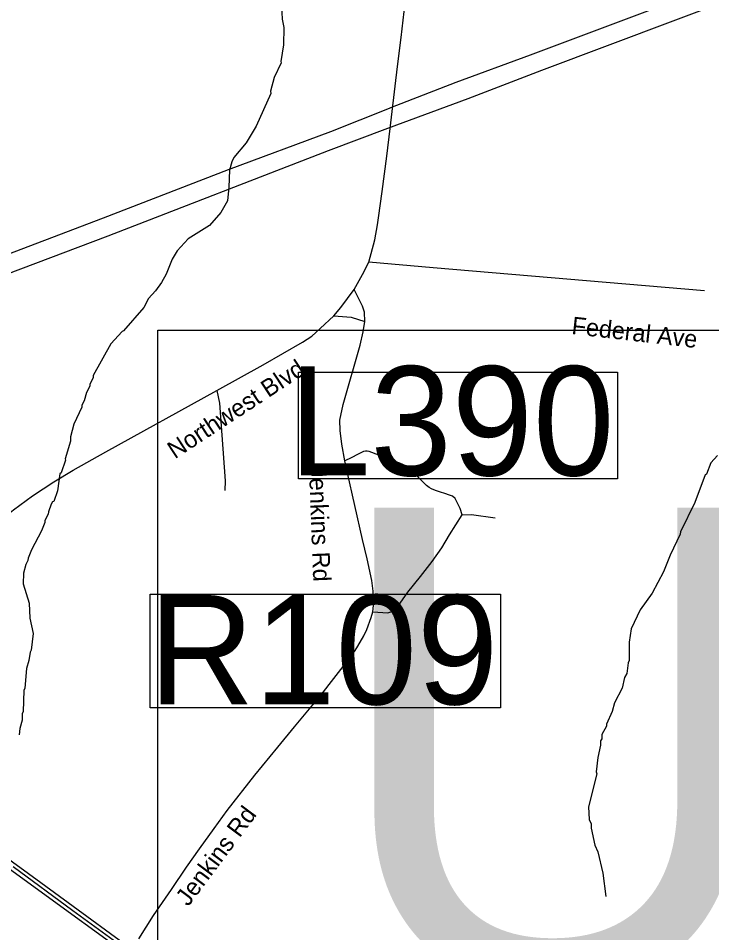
# Model space of a CAD drawing. Extents: x 1268485 to 1426702, y 514839 to 616766.
# Drawn here: x 1336797 to 1339398, y 561413 to 564846 of the extents above; entities that cross this region are included whole.
import ezdxf

# ---------------------------------------------------------------- set-up
doc = ezdxf.new("R2010")
doc.units = 0
for name, color, linetype in [('Old_Level_10', 7, 'Continuous'), ('Old_Level_27', 7, 'Continuous'), ('Old_Level_3', 7, 'Continuous'), ('Old_Level_31', 7, 'Continuous'), ('Old_Level_35', 7, 'Continuous'), ('Old_Level_44', 7, 'Continuous'), ('Old_Level_62', 7, 'Continuous')]:
    doc.layers.add(name, color=color, linetype=linetype)

msp = doc.modelspace()

# ---------------------------------------------------------------- linework, layer by layer
at = {"layer": 'Old_Level_27'}
for points in [[(1340724.617, 565473.691), (1340487.766, 565383.277), (1339716.627, 565084.216), (1338716.495, 564707.282), (1338438.736, 564604.763), (1338192.931, 564509.06), (1338187.855, 564507.049)], [(1338485.049, 564544.491), (1338761.252, 564651.105), (1339765.312, 565030.7), (1339984.871, 565116.569), (1340496.598, 565310.443), (1340732.217, 565402.266)], [(1334769.412, 563129.408), (1334933.412, 563188.45), (1336263.367, 563699.745), (1337134.743, 564029.274), (1337960.892, 564348.903), (1338182.797, 564433.622), (1338485.049, 564544.491)], [(1338187.855, 564507.049), (1337967.754, 564419.857), (1337584.907, 564277.131), (1337116.162, 564095.09), (1336208.234, 563749.954), (1334861.826, 563246.329), (1334698.731, 563175.073)]]:
    msp.add_lwpolyline(points, dxfattribs=at)
at = {"layer": 'Old_Level_3'}
msp.add_lwpolyline([(1344156.607, 560756.475), (1337320.09, 560756.475), (1337320.09, 563675.076), (1344156.607, 563675.076), (1344156.607, 560756.475)], dxfattribs=at)
at = {"layer": 'Old_Level_31'}
msp.add_line((1338189.348, 564482.731), (1338189.348, 564482.731), dxfattribs=at)
for points in [[(1337848.751, 563517.843), (1339044.161, 563517.843), (1339044.161, 563117.4), (1337848.751, 563117.4), (1337848.751, 563517.843)], [(1337291.236, 562684.365), (1338606.173, 562684.365), (1338606.173, 562257.062), (1337291.236, 562257.062), (1337291.236, 562684.365)]]:
    msp.add_lwpolyline(points, dxfattribs=at)
at = {"layer": 'Old_Level_35'}
for p, q in [((1338192.042, 564432.619), (1338199.219, 564495.878)), ((1337125.771, 563217.737), (1337541.514, 563447.959))]:
    msp.add_line(p, q, dxfattribs=at)
for points in [[(1338232.95, 564773.006), (1338248.636, 564903.881), (1338263.4, 565038.651), (1338274.78, 565130.976), (1338283.29, 565177.933), (1338294.978, 565234.168), (1338304.923, 565272.462), (1338318.764, 565318.137), (1338340.09, 565373.501), (1338353.828, 565402.055), (1338369.002, 565432.197), (1338389.712, 565465.877), (1338416.471, 565504.991), (1338439.027, 565534.211), (1338474.501, 565576.297), (1338511, 565617.513)], [(1338199.219, 564495.878), (1338219.724, 564664.995), (1338232.95, 564773.006)], [(1338111.764, 563929.986), (1338134.832, 564014.21), (1338144.88, 564070.19), (1338148.161, 564096.949), (1338161.592, 564195.015), (1338178.919, 564327.684), (1338192.042, 564432.619)], [(1338056.503, 563828.075), (1338087.773, 563884.259), (1338111.764, 563929.986)], [(1339370.886, 563822.538), (1338353.828, 563909.173), (1338111.764, 563929.986)], [(1337980.223, 563728.83), (1338006.88, 563759.895), (1338056.503, 563828.075)], [(1338096.898, 563708.017), (1338095.462, 563742.209), (1338087.773, 563764.765), (1338074.137, 563792.088), (1338056.503, 563828.075)], [(1337541.514, 563447.959), (1337715.603, 563544.436), (1337863.549, 563629.892), (1337897.587, 563653.114), (1337929.165, 563680.898), (1337980.223, 563728.83)], [(1337980.223, 563728.83), (1338045.635, 563724.011), (1338096.898, 563708.017)], [(1338021.951, 563184.621), (1338010.468, 563247.213), (1338004.214, 563298.681), (1338003.086, 563337.128), (1338016.005, 563395.517), (1338079.776, 563618.614), (1338091.156, 563668.954), (1338096.898, 563708.017)], [(1337541.514, 563447.959), (1337551.869, 563400.9), (1337573.092, 563109.726), (1337572.375, 563073.381)], [(1336224.772, 562376.921), (1336302.897, 562484.368), (1336453.918, 562687.523), (1336495.646, 562737.505), (1336556.034, 562803.122), (1336690.548, 562930.459), (1336778.926, 563001.048), (1336850.796, 563053.131), (1336930.049, 563105.266), (1337002.842, 563148.993), (1337125.771, 563217.737)], [(1338462.506, 562981.927), (1338454.201, 563006.174), (1338435.644, 563043.391), (1338425.289, 563052.414), (1338415.036, 563056.054), (1338397.504, 563061.488), (1338381.203, 563066.357), (1338362.133, 563072.56), (1338347.164, 563079.173), (1338338.757, 563084.043), (1338328.504, 563092.04), (1338294.876, 563126.13), (1338274.986, 563147.814), (1338267.501, 563153.556), (1338261.247, 563158.887), (1338250.584, 563165.5), (1338228.131, 563175.702), (1338196.451, 563187.082), (1338139.139, 563209.791), (1338123.76, 563215.994), (1338113.507, 563219.993), (1338105.1, 563221.274), (1338099.461, 563220.454), (1338092.284, 563219.018), (1338071.881, 563209.74), (1338045.737, 563195.899), (1338021.951, 563184.621)], [(1338126.835, 562617.806), (1338130.219, 562654.613), (1338128.476, 562695.059), (1338122.734, 562735.301), (1338105.202, 562816.604), (1338088.491, 562889.244), (1338030.461, 563144.379), (1338021.951, 563184.621)], [(1338126.835, 562617.806), (1338182.61, 562613.756), (1338194.298, 562617.806), (1338205.883, 562623.445), (1338215.623, 562634.312), (1338228.849, 562649.999), (1338258.581, 562691.061), (1338305.231, 562750.167), (1338349.624, 562806.556), (1338385.406, 562857.614), (1338414.421, 562906.314), (1338462.506, 562981.927), (1338496.852, 562982.798), (1338585.742, 562969.932)], [(1337684.333, 562004.085), (1337770.865, 562110.148), (1337833.611, 562186.171), (1337933.266, 562306.691), (1337981.146, 562367.489), (1338042.354, 562446.382), (1338060.604, 562472.936), (1338070.241, 562489.238), (1338093.617, 562528.045), (1338104.485, 562551.831), (1338121.299, 562596.07), (1338126.835, 562617.806)], [(1337249.11, 561389.749), (1337304.269, 561477.306), (1337371.526, 561575.526), (1337428.633, 561659.802), (1337477.128, 561727.829), (1337531.877, 561804.313), (1337580.167, 561872.083), (1337684.333, 562004.085)]]:
    msp.add_lwpolyline(points, dxfattribs=at)
at = {"layer": 'Old_Level_44'}
for points in [[(1335028.293, 562955.066), (1335067.971, 562924.513), (1335291.478, 562762.88), (1335481.458, 562623.701), (1335978.095, 562261.63), (1336114.044, 562161.104), (1336409.832, 561945.235), (1336882.374, 561601.107), (1337315.342, 561284.044), (1337613.282, 561066.177), (1337832.893, 560903.878), (1338005.752, 560756.395)], [(1336750.116, 561662.571), (1337331.233, 561239.753)], [(1338528.737, 560202.959), (1338468.657, 560265.448), (1338322.148, 560416.572), (1338322.148, 560416.213), (1338181.994, 560561.338), (1338077.725, 560668.837), (1338010.366, 560733.941), (1337978.993, 560764.699), (1337943.211, 560796.072), (1337913.889, 560821.191), (1337873.904, 560854.255), (1337832.893, 560887.32), (1337765.739, 560938.276), (1337483.997, 561144.506), (1337208.51, 561345.56), (1337002.33, 561495.915), (1336777.49, 561660.264)]]:
    msp.add_lwpolyline(points, dxfattribs=at)
at = {"layer": 'Old_Level_62'}
for points in [[(1337783.783, 564892.808), (1337786.551, 564842.775), (1337793.728, 564810.582), (1337792.19, 564746.606), (1337781.323, 564684.013), (1337782.655, 564678.887), (1337757.229, 564623.523), (1337742.875, 564571.85), (1337743.798, 564563.853), (1337688.947, 564441.231), (1337651.422, 564378.127), (1337606.106, 564323.276), (1337597.698, 564307.487), (1337588.881, 564275.703), (1337587.343, 564211.727), (1337582.115, 564159.9), (1337556.278, 564116.121), (1337514.857, 564068.088), (1337434.682, 564017.543), (1337393.672, 563972.585), (1337374.909, 563941.058), (1337351.533, 563885.643), (1337334.822, 563854.065), (1337312.061, 563822.641), (1337285.302, 563793.318), (1337268.487, 563759.69), (1337192.003, 563672.03), (1337186.364, 563669.775), (1337143.816, 563623.176), (1337078.404, 563504.451), (1337078.199, 563496.454), (1337065.588, 563472.77), (1337065.486, 563464.773), (1337052.875, 563441.09), (1337044.058, 563409.307), (1337035.753, 563393.518), (1337035.548, 563385.521), (1337006.021, 563322.262), (1336992.897, 563274.588)], [(1336992.897, 563274.588), (1336992.487, 563258.593), (1336973.417, 563192.157), (1336974.75, 563187.03), (1336958.039, 563139.458), (1336953.527, 563135.614), (1336943.992, 563071.843), (1336931.074, 563032.165), (1336925.025, 563030.32), (1336920.822, 563022.425), (1336910.056, 562992.693), (1336909.851, 562984.696), (1336897.343, 562961.012), (1336897.138, 562953.015), (1336884.425, 562921.334), (1336846.695, 562850.284), (1336833.879, 562818.603), (1336833.674, 562810.606), (1336825.37, 562794.817), (1336816.553, 562763.034), (1336815.63, 562723.049), (1336837.878, 562650.512), (1336840.544, 562594.43), (1336852.744, 562536.554), (1336845.67, 562474.321), (1336841.466, 562466.426), (1336836.648, 562434.541), (1336827.933, 562404.757), (1336822.192, 562330.887), (1336817.988, 562322.992), (1336816.04, 562243.073), (1336811.836, 562235.179), (1336811.324, 562211.187), (1336802.507, 562179.404), (1336799.943, 562155.465)], [(1339419.074, 563204.204), (1339394.467, 563176.829), (1339378.473, 563134.486), (1339373.347, 563131.359), (1339334.08, 563027.91), (1339280.253, 562917.694), (1339280.048, 562909.697), (1339242.114, 562830.65), (1339216.585, 562767.289), (1339174.652, 562688.293), (1339129.233, 562625.444), (1339095.501, 562554.291), (1339088.837, 562503.541), (1339088.632, 562434.489), (1339084.429, 562426.595), (1339079.405, 562386.712), (1339071.1, 562370.923), (1339062.078, 562331.143), (1339032.755, 562275.881), (1339024.041, 562244.098), (1339002.92, 562196.629), (1339002.715, 562188.632), (1338985.901, 562157.054), (1338985.594, 562141.06), (1338981.39, 562133.165), (1338980.98, 562117.171), (1338970.42, 562070.522), (1338964.576, 562017.26), (1338966.421, 562009.519), (1338935.458, 561886.334), (1338938.226, 561838.249), (1338945.916, 561822.05), (1338945.506, 561806.056), (1338959.962, 561741.721), (1338971.342, 561717.422), (1338989.387, 561636.991), (1339001.28, 561548.716)]]:
    msp.add_lwpolyline(points, dxfattribs=at)

# ---------------------------------------------------------------- texts
at = {"layer": 'Old_Level_10'}
for s, height, rotation, p in [('Federal Ave', 65.61666, 353.537311, (1338870.249, 563660.921)), ('Northwest Blvd', 65.61666, 33.277556, (1337384.35, 563189.795)), ('Jenkins Rd', 65.6167, 272.196036, (1337887.082, 563163.619)), ('Jenkins Rd', 65.6167, 53.265989, (1337434.498, 561508.911))]:
    msp.add_text(s, height=height, rotation=rotation, dxfattribs=at).set_placement(p)
at = {"layer": 'Old_Level_3'}
msp.add_text('U-2408', height=1788.0542, dxfattribs=at).set_placement((1337948.368, 561221.089))
at = {"layer": 'Old_Level_31'}
for s, p in [('L390', (1337812.864, 563129.498)), ('R109', (1337286.284, 562270.564))]:
    msp.add_text(s, height=410.1042, dxfattribs=at).set_placement(p)

doc.saveas('drawing.dxf')
